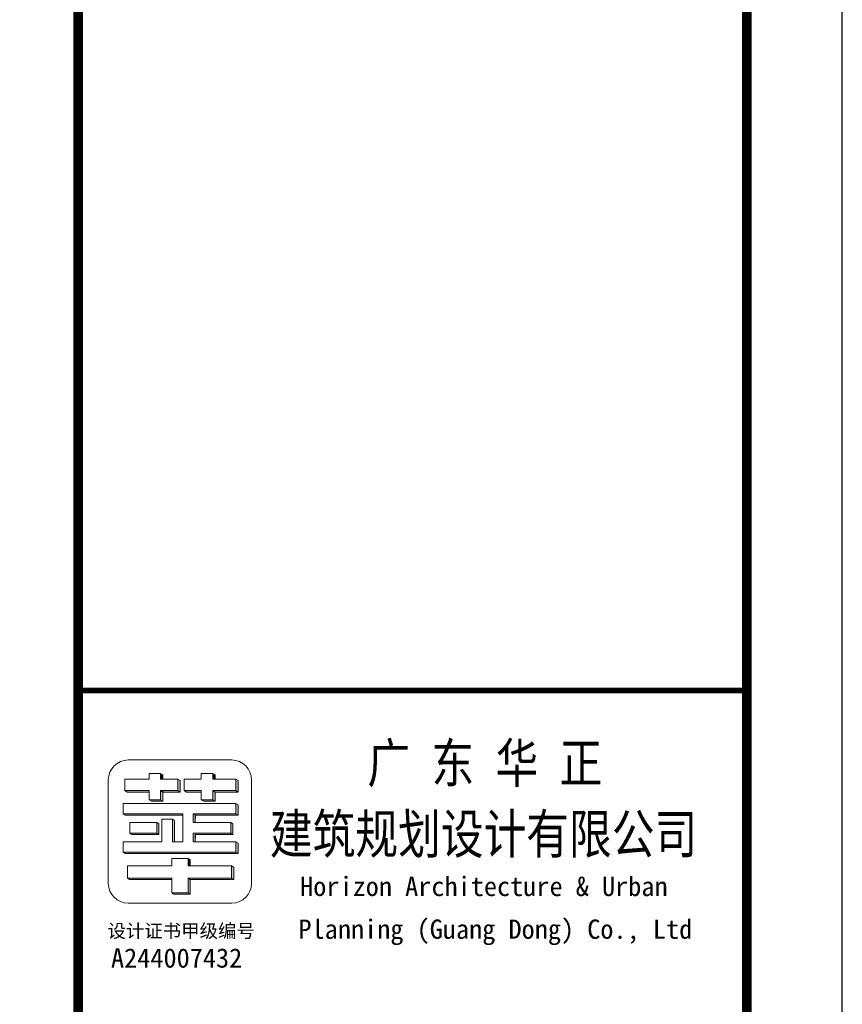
# Model space of a CAD drawing. Extents: x 1779708 to 7299578, y -1121471 to 88434.
# Tile 633 of 656: x 5782922 to 5795839, y -990274 to -974806. Entities that reach past the tile are written whole.
import ezdxf

# ---------------------------------------------------------------- set-up
doc = ezdxf.new("R2010")
doc.units = 0
doc.header["$LTSCALE"] = 1000
doc.header["$MEASUREMENT"] = 0
doc.layers.get('0').update_dxf_attribs({"linetype": 'CONTINUOUS'})
doc.layers.add('logo', color=81, linetype='CONTINUOUS', lineweight=18)
for name, color, linetype in [('PUB_TEXT', 7, 'CONTINUOUS'), ('PUB_TITLE', 4, 'CONTINUOUS'), ('修改', 6, 'CONTINUOUS')]:
    doc.layers.add(name, color=color, linetype=linetype)
doc.styles.add('-宋体', font='simhei.ttf', dxfattribs={"width": 0.7})
doc.styles.add('-黑体', font='simhei.ttf', dxfattribs={"width": 0.7})

# ---------------------------------------------------------------- blocks, each defined once
blk = doc.blocks.new('A$C6A191C33')
at = {"style": '-宋体'}
for s, height, p in [('设计证书甲级编号', 141.4, (32, 373)), ('A244007432', 202, (69, 59))]:
    blk.add_text(s, height=height, dxfattribs=at).set_placement(p)
blk = doc.blocks.new('A$C36B43F05')
at = {"layer": 'logo'}
h = blk.add_hatch(color=256, dxfattribs=at)
edge = h.paths.add_edge_path()
edge.add_line((44871, 9521), (44708, 9521))
edge.add_line((44708, 9521), (44708, 11294))
edge.add_line((44708, 11294), (44687, 11261))
edge.add_line((44687, 11261), (44687, 9488))
edge.add_line((44687, 9488), (44851, 9488))
edge.add_line((44851, 9488), (44871, 9521))
h = blk.add_hatch(color=256, dxfattribs=at)
edge = h.paths.add_edge_path()
edge.add_line((45287, 10356), (45308, 10356))
edge.add_line((45308, 10356), (45308, 11294))
edge.add_line((45308, 11294), (45287, 11261))
edge.add_line((45287, 11261), (45287, 10356))
h = blk.add_hatch(color=256, dxfattribs=at)
edge = h.paths.add_edge_path()
edge.add_line((44277, 10529), (44298, 10529))
edge.add_line((44298, 10529), (44298, 11224))
edge.add_line((44298, 11224), (44277, 11191))
edge.add_line((44277, 11191), (44277, 10529))
h = blk.add_hatch(color=256, dxfattribs=at)
edge = h.paths.add_edge_path()
edge.add_line((45172, 10765), (45008, 10765))
edge.add_line((45008, 10765), (45008, 11190))
edge.add_line((45008, 11190), (44987, 11157))
edge.add_line((44987, 11157), (44987, 10732))
edge.add_line((44987, 10732), (45151, 10732))
edge.add_line((45151, 10732), (45172, 10765))
h = blk.add_hatch(color=256, dxfattribs=at)
edge = h.paths.add_edge_path()
edge.add_line((45675, 11267), (45652, 11230))
edge.add_line((45652, 11230), (45652, 10885))
edge.add_line((45652, 10885), (45675, 10885))
edge.add_line((45675, 10885), (45675, 11267))
h = blk.add_hatch(color=256, dxfattribs=at)
edge = h.paths.add_edge_path()
edge.add_line((45855, 10435), (45675, 10435))
edge.add_line((45675, 10435), (45675, 10705))
edge.add_line((45675, 10705), (45531, 10705))
edge.add_line((45531, 10705), (45531, 10885))
edge.add_line((45531, 10885), (45508, 10849))
edge.add_line((45508, 10849), (45508, 10669))
edge.add_line((45508, 10669), (45652, 10669))
edge.add_line((45652, 10669), (45652, 10399))
edge.add_line((45652, 10399), (45832, 10399))
edge.add_line((45832, 10399), (45855, 10435))
edge.add_line((45855, 10435), (45855, 10435))
h = blk.add_hatch(color=256, dxfattribs=at)
edge = h.paths.add_edge_path()
edge.add_line((45945, 10705), (45855, 10705))
edge.add_line((45855, 10705), (45856, 10669))
edge.add_line((45856, 10669), (45923, 10669))
edge.add_line((45923, 10669), (45945, 10705))
h = blk.add_hatch(color=256, dxfattribs=at)
edge = h.paths.add_edge_path()
edge.add_line((44277, 9557), (44465, 9557))
edge.add_line((44465, 9557), (44496, 9590))
edge.add_line((44496, 9590), (44298, 9590))
edge.add_line((44298, 9590), (44298, 10273))
edge.add_line((44298, 10273), (44068, 10273))
edge.add_line((44068, 10273), (44068, 10529))
edge.add_line((44068, 10529), (44047, 10496))
edge.add_line((44047, 10496), (44047, 10240))
edge.add_line((44047, 10240), (44277, 10240))
edge.add_line((44277, 10240), (44277, 9557))
h = blk.add_hatch(color=256, dxfattribs=at)
edge = h.paths.add_edge_path()
edge.add_line((45226, 10520), (45206, 10487))
edge.add_line((45206, 10487), (44871, 10487))
edge.add_line((44871, 10487), (44871, 10520))
edge.add_line((44871, 10520), (45226, 10520))
h = blk.add_hatch(color=256, dxfattribs=at)
edge = h.paths.add_edge_path()
edge.add_line((44608, 10273), (44496, 10273))
edge.add_line((44496, 10273), (44496, 10241))
edge.add_line((44496, 10241), (44587, 10241))
edge.add_line((44587, 10241), (44608, 10273))
edge.add_line((44608, 10273), (44608, 10273))
h = blk.add_hatch(color=256, dxfattribs=at)
edge = h.paths.add_edge_path()
edge.add_line((45675, 10335), (45652, 10298))
edge.add_line((45652, 10298), (45652, 10065))
edge.add_line((45652, 10065), (45675, 10065))
edge.add_line((45675, 10065), (45675, 10335))
h = blk.add_hatch(color=256, dxfattribs=at)
edge = h.paths.add_edge_path()
edge.add_line((45172, 9603), (45008, 9603))
edge.add_line((45008, 9603), (45008, 10192))
edge.add_line((45008, 10192), (44871, 10192))
edge.add_line((44871, 10192), (44871, 10160))
edge.add_line((44871, 10160), (44987, 10160))
edge.add_line((44987, 10160), (44987, 9570))
edge.add_line((44987, 9570), (45151, 9570))
edge.add_line((45151, 9570), (45172, 9603))
h = blk.add_hatch(color=256, dxfattribs=at)
edge = h.paths.add_edge_path()
edge.add_line((45308, 10192), (45172, 10192))
edge.add_line((45172, 10192), (45172, 10160))
edge.add_line((45172, 10160), (45287, 10160))
edge.add_line((45287, 10160), (45287, 9488))
edge.add_line((45287, 9488), (45451, 9488))
edge.add_line((45451, 9488), (45472, 9521))
edge.add_line((45472, 9521), (45308, 9521))
edge.add_line((45308, 9521), (45308, 10192))
h = blk.add_hatch(color=256, dxfattribs=at)
edge = h.paths.add_edge_path()
edge.add_line((45531, 10065), (45508, 10028))
edge.add_line((45508, 10028), (45508, 9848))
edge.add_line((45508, 9848), (45652, 9848))
edge.add_line((45652, 9848), (45652, 9488))
edge.add_line((45652, 9488), (45832, 9488))
edge.add_line((45832, 9488), (45855, 9524))
edge.add_line((45855, 9524), (45675, 9524))
edge.add_line((45675, 9524), (45675, 9885))
edge.add_line((45675, 9885), (45531, 9885))
edge.add_line((45531, 9885), (45531, 10065))
h = blk.add_hatch(color=256, dxfattribs=at)
edge = h.paths.add_edge_path()
edge.add_line((45945, 9885), (45855, 9885))
edge.add_line((45855, 9885), (45855, 9849))
edge.add_line((45855, 9849), (45922, 9849))
edge.add_line((45922, 9849), (45945, 9885))
for p, q in [((44708, 11294), (44687, 11261)), ((44708, 11294), (44871, 11294)), ((44708, 11294), (44708, 9521)), ((44871, 11294), (44871, 10683)), ((45308, 11294), (45287, 11261)), ((45306, 11294), (45472, 11294)), ((45308, 11294), (45308, 10356)), ((45472, 11294), (45472, 9701)), ((44298, 11224), (44277, 11191)), ((44277, 10529), (44277, 11191)), ((44277, 11191), (44277, 10529)), ((44298, 11224), (44298, 10529)), ((44496, 11224), (44298, 11224)), ((44496, 10529), (44496, 11224)), ((44687, 11261), (44687, 9488)), ((45008, 11190), (44987, 11157)), ((44987, 10732), (44987, 11157)), ((45008, 11190), (45008, 10765)), ((45172, 11190), (45008, 11190)), ((45172, 10765), (45172, 11190)), ((45287, 11261), (45287, 10356)), ((45652, 11230), (45675, 11267)), ((45652, 10885), (45652, 11230)), ((45675, 11267), (45855, 11267)), ((45675, 10885), (45675, 11267)), ((45855, 11267), (45855, 10885)), ((44298, 11023), (44298, 10529)), ((44687, 9668), (44687, 11060)), ((44708, 9701), (44708, 11093)), ((45008, 10765), (45008, 10989)), ((45287, 10356), (45287, 11060)), ((45308, 10356), (45308, 11093)), ((45472, 11093), (45472, 11093)), ((45652, 10885), (45652, 11029)), ((45675, 11065), (45675, 11065)), ((45675, 11065), (45675, 10885)), ((45675, 10885), (45675, 11065)), ((45855, 10885), (45855, 11065)), ((44298, 10976), (44298, 10976)), ((44298, 10976), (44298, 10976)), ((44987, 10956), (44987, 10732)), ((45308, 10356), (45308, 10847)), ((45472, 10847), (45472, 9521)), ((45531, 10885), (45508, 10849)), ((45531, 10885), (45508, 10849)), ((45508, 10849), (45508, 10669)), ((45508, 10849), (45508, 10669)), ((45531, 10705), (45531, 10885)), ((45531, 10885), (45531, 10705)), ((45531, 10885), (45675, 10885)), ((45675, 10885), (45652, 10885)), ((45855, 10885), (45945, 10885)), ((45945, 10885), (45855, 10885)), ((45945, 10885), (45945, 10705)), ((44871, 10683), (45226, 10683)), ((45008, 10765), (44987, 10732)), ((45151, 10732), (44987, 10732)), ((45151, 10732), (44987, 10732)), ((45008, 10765), (45172, 10765)), ((45008, 10765), (45172, 10765)), ((45172, 10765), (45151, 10732)), ((45172, 10765), (45151, 10732)), ((45226, 10683), (45226, 10520)), ((45226, 10683), (45226, 10520)), ((45226, 10683), (45226, 10520)), ((45472, 10520), (45472, 10683)), ((45531, 10705), (45508, 10669)), ((45675, 10705), (45531, 10705)), ((45675, 10705), (45531, 10705)), ((45675, 10705), (45652, 10669)), ((45675, 10435), (45675, 10705)), ((45675, 10435), (45675, 10705)), ((45855, 10705), (45855, 10435)), ((45945, 10705), (45855, 10705)), ((45945, 10705), (45923, 10669)), ((44047, 10496), (44068, 10529)), ((44068, 10529), (44047, 10496)), ((44068, 10529), (44068, 10273)), ((44068, 10529), (44068, 10273)), ((44298, 10529), (44068, 10529)), ((44608, 10529), (44496, 10529)), ((44608, 10529), (44608, 10273)), ((44871, 10520), (44871, 10356)), ((45226, 10520), (44871, 10520)), ((44871, 10520), (45226, 10520)), ((44871, 10487), (44871, 10520)), ((44871, 10520), (44871, 10356)), ((45226, 10520), (45206, 10487)), ((45226, 10520), (45206, 10487)), ((45508, 10669), (45652, 10669)), ((45675, 10669), (45508, 10669)), ((45652, 10669), (45652, 10399)), ((45652, 10399), (45652, 10669)), ((45923, 10669), (45856, 10669)), ((45206, 10487), (44871, 10487)), ((44871, 10487), (45206, 10487)), ((45675, 10435), (45652, 10399)), ((45652, 10399), (45832, 10399)), ((45832, 10399), (45652, 10399)), ((45855, 10435), (45675, 10435)), ((45855, 10435), (45675, 10435)), ((45832, 10399), (45855, 10435)), ((45855, 10435), (45832, 10399)), ((45855, 10435), (45855, 10435)), ((44068, 10273), (44047, 10240)), ((44277, 10240), (44047, 10240)), ((44047, 10240), (44277, 10240)), ((44068, 10273), (44298, 10273)), ((44082, 10273), (44298, 10273)), ((44298, 10273), (44277, 10240)), ((44277, 9557), (44277, 10240)), ((44277, 10240), (44277, 9557)), ((44298, 10273), (44298, 9590)), ((44298, 10273), (44298, 9783)), ((44496, 10273), (44496, 10241)), ((44608, 10273), (44496, 10273)), ((44496, 9590), (44496, 10273)), ((44496, 10241), (44587, 10241)), ((44587, 10241), (44608, 10273)), ((44608, 10273), (44608, 10273)), ((44871, 10356), (45308, 10356)), ((45308, 10356), (45287, 10356)), ((45675, 10335), (45652, 10298)), ((45675, 10335), (45652, 10298)), ((45652, 10298), (45652, 10065)), ((45652, 10065), (45652, 10298)), ((45675, 10065), (45675, 10335)), ((45675, 10335), (45855, 10335)), ((45675, 10065), (45675, 10335)), ((45855, 10335), (45855, 10065)), ((44871, 10192), (44871, 9701)), ((45008, 10192), (44871, 10192)), ((44871, 10192), (45008, 10192)), ((44871, 10160), (44871, 10192)), ((44871, 9521), (44871, 10192)), ((44987, 10159), (44871, 10160)), ((44871, 10160), (44987, 10159)), ((44987, 9570), (44987, 10159)), ((44987, 10159), (44987, 9750)), ((45008, 9603), (45008, 10192)), ((45008, 10192), (45008, 9783)), ((45008, 10192), (45008, 9783)), ((45172, 10192), (45172, 9783)), ((45308, 10192), (45172, 10192)), ((45172, 10192), (45308, 10192)), ((45172, 10160), (45172, 10192)), ((45172, 9603), (45172, 10192)), ((45287, 10159), (45172, 10160)), ((45172, 10160), (45287, 10159)), ((45308, 10192), (45287, 10159)), ((45287, 9488), (45287, 10159)), ((45287, 10159), (45287, 9488)), ((45308, 9521), (45308, 10192)), ((45308, 10192), (45308, 9521)), ((45308, 9701), (45308, 10192)), ((45531, 10065), (45508, 10028)), ((45531, 10065), (45508, 10028)), ((45531, 9885), (45531, 10065)), ((45531, 10065), (45531, 9885)), ((45531, 10065), (45675, 10065)), ((45652, 10065), (45675, 10065)), ((45855, 10065), (45945, 10065)), ((45945, 10065), (45855, 10065)), ((45945, 10065), (45945, 9885)), ((45945, 10065), (45945, 9885)), ((45472, 10029), (45472, 9865)), ((45508, 10028), (45508, 9848)), ((45508, 10028), (45508, 9848)), ((44496, 9783), (44496, 9783)), ((45531, 9885), (45508, 9848)), ((45508, 9848), (45652, 9848)), ((45652, 9848), (45508, 9848)), ((45675, 9885), (45531, 9885)), ((45675, 9885), (45531, 9885)), ((45675, 9885), (45652, 9848)), ((45652, 9848), (45652, 9668)), ((45652, 9848), (45652, 9488)), ((45675, 9704), (45675, 9885)), ((45675, 9524), (45675, 9885)), ((45855, 9885), (45855, 9524)), ((45945, 9885), (45855, 9885)), ((45922, 9849), (45855, 9849)), ((45945, 9885), (45922, 9849)), ((44871, 9701), (44871, 9701)), ((45008, 9603), (44987, 9570)), ((45008, 9603), (45172, 9603)), ((45172, 9603), (45151, 9570)), ((44298, 9590), (44277, 9557)), ((44465, 9557), (44277, 9557)), ((44496, 9590), (44298, 9590)), ((44496, 9590), (44465, 9557)), ((44708, 9521), (44687, 9488)), ((44851, 9488), (44687, 9488)), ((44851, 9488), (44687, 9488)), ((44708, 9521), (44871, 9521)), ((44871, 9521), (44851, 9488)), ((45151, 9570), (44987, 9570)), ((45151, 9570), (44995, 9570)), ((45308, 9521), (45287, 9488)), ((45451, 9488), (45287, 9488)), ((45451, 9488), (45287, 9488)), ((45472, 9521), (45308, 9521)), ((45308, 9521), (45472, 9521)), ((45472, 9521), (45308, 9521)), ((45472, 9521), (45451, 9488)), ((45675, 9524), (45652, 9488)), ((45652, 9488), (45832, 9488)), ((45832, 9488), (45652, 9488)), ((45855, 9524), (45675, 9524)), ((45675, 9524), (45855, 9524)), ((45855, 9524), (45832, 9488)), ((45855, 9524), (45855, 9524))]:
    blk.add_line(p, q, dxfattribs=at)
blk.add_lwpolyline([(45847, 11526, -0.408151), (46157, 11215), (46157, 9587, -0.408151), (45847, 9276), (44218, 9276, -0.408151), (43907, 9587), (43907, 11215, -0.408151), (44218, 11526)], format="xyb", close=True, dxfattribs=at)
for points in [[(44871, 9521), (44708, 9521), (44708, 11294), (44687, 11261), (44687, 9488), (44851, 9488)], [(45287, 10356), (45308, 10356), (45308, 11294), (45287, 11261)], [(44277, 10529), (44298, 10529), (44298, 11224), (44277, 11191)], [(45172, 10765), (45008, 10765), (45008, 11190), (44987, 11157), (44987, 10732), (45151, 10732)], [(45675, 11267), (45652, 11230), (45652, 10885), (45675, 10885)], [(45945, 10705), (45855, 10705), (45856, 10669), (45923, 10669)], [(44277, 9557), (44465, 9557), (44496, 9590), (44298, 9590), (44298, 10273), (44068, 10273), (44068, 10529), (44047, 10496), (44047, 10240), (44277, 10240), (44277, 9557)], [(45172, 9603), (45008, 9603), (45008, 10192), (44871, 10192), (44871, 10160), (44987, 10160), (44987, 9570), (45151, 9570)], [(45308, 10192), (45172, 10192), (45172, 10160), (45287, 10160), (45287, 9488), (45451, 9488), (45472, 9521), (45308, 9521)], [(45531, 10065), (45508, 10028), (45508, 9848), (45652, 9848), (45652, 9488), (45832, 9488), (45855, 9524), (45675, 9524), (45675, 9885), (45531, 9885)], [(45945, 9885), (45855, 9885), (45855, 9849), (45922, 9849)]]:
    blk.add_lwpolyline(points, close=True, dxfattribs=at)
at = {"layer": 'PUB_TITLE'}
blk.add_line((47250, 12000), (47250, 1500), dxfattribs=at)
blk.add_lwpolyline([(0, 0), (126150, 0), (126150, 178350), (0, 178350)], close=True, dxfattribs=at)
at = {"layer": 'PUB_TITLE', "const_width": 150}
blk.add_lwpolyline([(1500, 1500), (124650, 1500), (124650, 174600), (1500, 174600)], close=True, dxfattribs=at)
at = {"layer": 'PUB_TITLE'}
for points, const_width in [([(124650, 12000), (1500, 12000)], 150), ([(47250, 1500), (47250, 12000)], 90)]:
    blk.add_lwpolyline(points, dxfattribs=dict(at, const_width=const_width))
at = {"layer": 'PUB_TEXT', "xscale": 1.5, "yscale": 1.5, "zscale": 1.5, "rotation": 270}
blk.add_blockref('A$C6A191C33', (42806, 11587), dxfattribs=at)
at = {"layer": 'PUB_TEXT', "style": '-黑体', "width": 0.8}
for s, p in [('建筑规划设计有限公司', (44687, 8989)), ('广 东 华 正', (45801, 7457))]:
    blk.add_text(s, height=615, rotation=270, dxfattribs=at).set_placement(p)
at = {"layer": 'PUB_TEXT', "style": '-宋体'}
for s, p in [(' Planning (Guang Dong) Co., Ltd', (43347, 8746)), ('Horizon Architecture & Urban', (44019, 8514))]:
    blk.add_text(s, height=303, rotation=270, dxfattribs=at).set_placement(p)

msp = doc.modelspace()

# ---------------------------------------------------------------- block references
at = {"layer": '修改', "rotation": 90}
msp.add_blockref('A$C36B43F05', (5795839.1, -1032592.1), dxfattribs=at)

doc.saveas('drawing.dxf')
